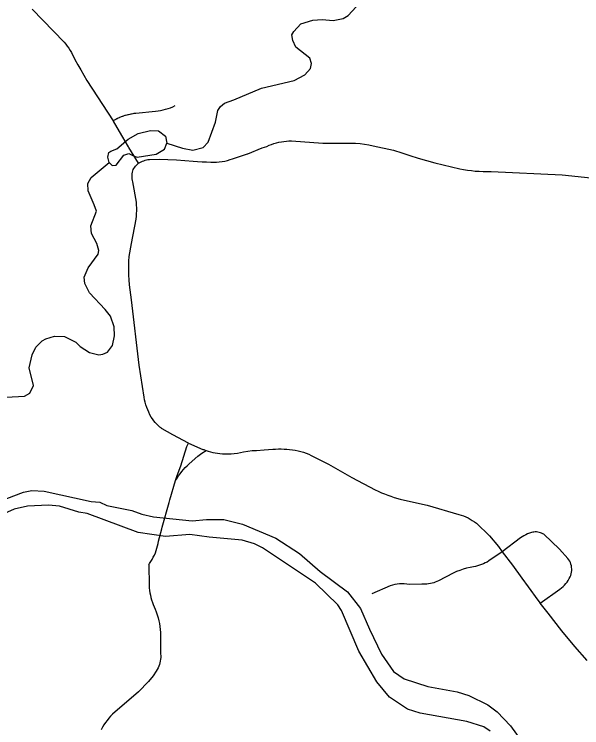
# Model space of a CAD drawing. Extents: x -19 to 366, y -4 to 359.
# Drawn here: x 151.913 to 152.458, y 194.702 to 195.386 of the extents above; entities that cross this region are included whole.
import ezdxf

# ---------------------------------------------------------------- set-up
doc = ezdxf.new("R2010")
doc.units = 0
for name, color, linetype in [('Level 33', 7, 'Continuous'), ('Level 34', 7, 'Continuous'), ('Level 35', 7, 'Continuous'), ('Level 60', 7, 'Continuous'), ('Level 9', 7, 'Continuous')]:
    doc.layers.add(name, color=color, linetype=linetype)

msp = doc.modelspace()

# ---------------------------------------------------------------- linework, layer by layer
at = {"layer": 'Level 33'}
for points in [[(152.03241, 195.24333), (152.02317, 195.25849), (152.02272, 195.25923), (152.01421, 195.27384), (152.00847, 195.28368), (152.00812, 195.2842)], [(152.03241, 195.24333), (152.0336, 195.24406), (152.03481, 195.24471), (152.0361, 195.24529), (152.03738, 195.24579), (152.0387, 195.24621), (152.04006, 195.24655), (152.04143, 195.24681), (152.0428, 195.24698), (152.05231, 195.24715), (152.06893, 195.24662), (152.08479, 195.24531), (152.08906, 195.24498), (152.09336, 195.24474), (152.09762, 195.24459), (152.10191, 195.24454), (152.10457, 195.24444), (152.10722, 195.24449), (152.10987, 195.24468), (152.11249, 195.24501), (152.1151, 195.24549), (152.11766, 195.2461), (152.1202, 195.24685), (152.12271, 195.24774), (152.13692, 195.25229), (152.13723, 195.25238), (152.15103, 195.25803), (152.15551, 195.25957), (152.15773, 195.26054), (152.16003, 195.26142), (152.16235, 195.2622), (152.16467, 195.26289), (152.16705, 195.26348), (152.16945, 195.26397), (152.17185, 195.26436), (152.17426, 195.26465), (152.17669, 195.26485), (152.17913, 195.26494), (152.20913, 195.26269), (152.2407, 195.26265), (152.24498, 195.26218), (152.24926, 195.26158), (152.2535, 195.26087), (152.25771, 195.26005), (152.27721, 195.25594), (152.28504, 195.2533), (152.29288, 195.25078), (152.30077, 195.24836), (152.3087, 195.24606), (152.31663, 195.24387), (152.3246, 195.24179), (152.33259, 195.23982), (152.34061, 195.23796), (152.34432, 195.23729), (152.34806, 195.23672), (152.35181, 195.23625), (152.35559, 195.23587), (152.35936, 195.2356), (152.36316, 195.23543), (152.36695, 195.23535), (152.37074, 195.23538), (152.43909, 195.23234), (152.47855, 195.22814)], [(152.05295, 194.99028), (152.05134, 194.99168), (152.04983, 194.99317), (152.04838, 194.99474), (152.04703, 194.99638), (152.0458, 194.9981), (152.04463, 194.99989), (152.04338, 195.00212), (152.04222, 195.00441), (152.04118, 195.00675), (152.04026, 195.00914), (152.03945, 195.01157), (152.03876, 195.01404), (152.03821, 195.01654), (152.03776, 195.01906), (152.03295, 195.04979), (152.02565, 195.11237), (152.02373, 195.12687), (152.02338, 195.13138), (152.02313, 195.1359), (152.02304, 195.14043), (152.02304, 195.14495), (152.02322, 195.14947), (152.02348, 195.15398), (152.0257, 195.16633), (152.02997, 195.18975), (152.03029, 195.19244), (152.03052, 195.19515), (152.03062, 195.19786), (152.03066, 195.20057), (152.03058, 195.20328), (152.03038, 195.20599), (152.02682, 195.22538), (152.02658, 195.22693), (152.02642, 195.22849), (152.02632, 195.23006), (152.0263, 195.23163), (152.02635, 195.2332), (152.02646, 195.23477), (152.02685, 195.23604), (152.02736, 195.23727), (152.02799, 195.23845), (152.02869, 195.23957), (152.02949, 195.24062), (152.03038, 195.24161), (152.03137, 195.24251), (152.03241, 195.24333)], [(152.08029, 194.97494), (152.06542, 194.98277), (152.05513, 194.9886), (152.05457, 194.989), (152.05401, 194.98941), (152.05348, 194.98984), (152.05295, 194.99028)], [(152.08029, 194.97494), (152.09425, 194.96888), (152.09497, 194.96858), (152.09569, 194.9683), (152.09643, 194.96804), (152.09717, 194.96779)], [(152.09717, 194.96779), (152.09935, 194.96709), (152.10155, 194.96647), (152.10379, 194.96593), (152.10603, 194.96548), (152.10829, 194.96511), (152.11055, 194.96484), (152.11283, 194.96464), (152.11511, 194.96454), (152.11816, 194.96455), (152.12119, 194.96469), (152.12421, 194.96496), (152.12721, 194.96536), (152.1302, 194.9659), (152.13316, 194.96656), (152.14151, 194.96768), (152.14544, 194.9679), (152.15289, 194.96832), (152.1612, 194.96899), (152.1639, 194.96916), (152.1666, 194.96924), (152.16932, 194.96923), (152.17202, 194.96914), (152.1747, 194.96895), (152.17739, 194.96868), (152.1801, 194.96841), (152.18278, 194.96803), (152.18543, 194.96751), (152.18808, 194.96687), (152.19068, 194.96611), (152.19324, 194.96523), (152.19576, 194.96423), (152.19821, 194.96312), (152.21468, 194.9547), (152.23723, 194.94195), (152.25955, 194.92999), (152.26248, 194.92862), (152.26545, 194.92732), (152.26845, 194.92609), (152.27149, 194.92493), (152.27456, 194.92385), (152.27764, 194.92284), (152.28345, 194.92115), (152.29051, 194.91954), (152.30944, 194.91518), (152.33973, 194.90649), (152.342, 194.90579), (152.34423, 194.90497), (152.34644, 194.90406), (152.34858, 194.90303), (152.35067, 194.90191), (152.35272, 194.90069), (152.35468, 194.89938), (152.35659, 194.89797), (152.36905, 194.88587), (152.37772, 194.87566), (152.38121, 194.87065)], [(152.41788, 194.82131), (152.43685, 194.83485), (152.43835, 194.83603), (152.43978, 194.8373), (152.44114, 194.83865), (152.4424, 194.84009), (152.44359, 194.84161), (152.44465, 194.84319), (152.44565, 194.84484), (152.44649, 194.84655), (152.44711, 194.84799), (152.44757, 194.84948), (152.4479, 194.851), (152.44807, 194.85255), (152.44812, 194.85411), (152.44802, 194.85566), (152.44776, 194.8572), (152.44739, 194.85871), (152.44684, 194.86018), (152.44619, 194.86159), (152.44541, 194.86294), (152.4445, 194.8642), (152.43639, 194.87317), (152.42133, 194.88736), (152.42027, 194.88798), (152.41914, 194.88851), (152.41799, 194.88894), (152.41679, 194.88927), (152.41558, 194.8895), (152.41434, 194.88963), (152.41311, 194.88966), (152.41188, 194.88959), (152.41066, 194.88941), (152.40946, 194.88913), (152.40761, 194.88847), (152.40578, 194.88772), (152.40401, 194.88688), (152.40226, 194.88595), (152.40056, 194.88494), (152.39893, 194.88384), (152.38121, 194.87065)], [(152.38121, 194.87065), (152.36866, 194.86178), (152.36694, 194.86078), (152.36519, 194.85987), (152.36337, 194.85904), (152.36154, 194.8583), (152.35964, 194.85765), (152.35774, 194.85709), (152.35581, 194.85663), (152.35386, 194.85625), (152.35049, 194.85558), (152.34715, 194.85477), (152.34387, 194.85383), (152.34061, 194.85276), (152.3374, 194.85155), (152.33422, 194.8502), (152.32023, 194.84288), (152.31876, 194.84214), (152.31721, 194.84149), (152.31564, 194.84092), (152.31405, 194.84045), (152.31245, 194.84007), (152.3108, 194.83978), (152.30915, 194.83959), (152.30749, 194.8395), (152.30581, 194.8395), (152.30415, 194.8396), (152.29203, 194.83923), (152.28975, 194.83957), (152.28745, 194.83978), (152.28515, 194.83984), (152.28283, 194.83975), (152.28054, 194.83953), (152.27825, 194.83916), (152.27602, 194.83865), (152.27381, 194.838), (152.25623, 194.83042)], [(152.38121, 194.87065), (152.39112, 194.85779), (152.40009, 194.84539), (152.40633, 194.837), (152.41564, 194.82424), (152.41788, 194.82131)], [(152.43874, 194.79471), (152.42537, 194.8116), (152.41788, 194.82131)], [(152.46285, 194.76634), (152.45115, 194.77979), (152.43874, 194.79471)]]:
    msp.add_lwpolyline(points, dxfattribs=at)
at = {"layer": 'Level 34'}
for points in [[(151.93017, 195.39112), (151.96096, 195.35947), (151.96251, 195.35758), (151.96399, 195.35564), (151.9654, 195.35365), (151.96672, 195.3516), (151.96796, 195.3495), (151.96914, 195.34735), (151.97022, 195.34517), (151.97122, 195.34294), (151.97407, 195.33787), (151.97694, 195.33283), (151.97986, 195.32781), (151.98281, 195.32281), (152.00812, 195.2842)], [(152.00812, 195.2842), (152.00842, 195.28439), (152.00905, 195.28476), (152.00935, 195.28494), (152.01031, 195.28547), (152.01064, 195.28565), (152.01159, 195.28615), (152.01192, 195.28632), (152.0129, 195.28679), (152.01323, 195.28694), (152.01423, 195.2874), (152.01456, 195.28754), (152.01556, 195.28796), (152.01592, 195.28809), (152.01692, 195.28848), (152.01727, 195.28861), (152.0183, 195.28897), (152.01863, 195.28909), (152.01969, 195.28942), (152.02004, 195.28952), (152.02107, 195.28982), (152.02143, 195.28992), (152.02248, 195.29019), (152.02284, 195.29027), (152.0239, 195.29051), (152.02425, 195.29059), (152.02533, 195.2908), (152.02568, 195.29086), (152.02677, 195.29105), (152.02712, 195.2911), (152.02821, 195.29125), (152.02856, 195.29129), (152.02965, 195.29141), (152.04861, 195.29327), (152.05109, 195.29357), (152.05351, 195.29397), (152.05596, 195.29449), (152.05836, 195.29511), (152.06073, 195.29583), (152.06307, 195.29666), (152.06537, 195.29759), (152.06763, 195.29861)], [(152.068, 194.93905), (152.06863, 194.941), (152.06957, 194.94383), (152.07293, 194.95319), (152.07883, 194.97153), (152.08029, 194.97494)], [(152.068, 194.93905), (152.06931, 194.94128), (152.07071, 194.94345), (152.07221, 194.94555), (152.07379, 194.94757), (152.07546, 194.94952), (152.07718, 194.95138), (152.079, 194.95315), (152.08089, 194.95483), (152.08919, 194.96232), (152.09299, 194.96512), (152.09717, 194.96779)], [(152.04212, 194.85821), (152.04289, 194.85934), (152.04421, 194.86127), (152.04543, 194.86326), (152.04655, 194.86531), (152.0476, 194.86741), (152.04853, 194.86955), (152.04937, 194.87174), (152.05008, 194.87396), (152.05072, 194.87621), (152.05122, 194.87849), (152.05165, 194.8808), (152.05471, 194.89249), (152.05514, 194.89414), (152.06175, 194.91788), (152.06247, 194.92045), (152.06794, 194.93885), (152.068, 194.93905)], [(152.04212, 194.85821), (152.04251, 194.83824), (152.04267, 194.83589), (152.04293, 194.83355), (152.04331, 194.83122), (152.04376, 194.82891), (152.04432, 194.82662), (152.04496, 194.82436), (152.04571, 194.82212), (152.04654, 194.81992), (152.04748, 194.81776), (152.04849, 194.81563), (152.04945, 194.81289), (152.05033, 194.81012), (152.05111, 194.80732), (152.05181, 194.8045), (152.05239, 194.80166), (152.0529, 194.7988), (152.05329, 194.79592), (152.05359, 194.79303), (152.05359, 194.77266), (152.05369, 194.77094), (152.05367, 194.76921), (152.05353, 194.76748), (152.05327, 194.76577), (152.0529, 194.76408), (152.05243, 194.76242), (152.05184, 194.76079), (152.05115, 194.75921), (152.05037, 194.75767), (152.04946, 194.7562), (152.04638, 194.75151), (152.04195, 194.74604), (152.03248, 194.73635), (152.00743, 194.71493), (152.00559, 194.713), (152.00385, 194.71099), (152.00218, 194.7089), (152.00062, 194.70675), (151.99914, 194.70454), (151.99774, 194.70226), (151.99646, 194.69993)]]:
    msp.add_lwpolyline(points, dxfattribs=at)
at = {"layer": 'Level 35'}
for points in [[(152.00585, 195.25496), (152.01168, 195.25715), (152.0225, 195.26646), (152.03188, 195.27194), (152.04377, 195.27462), (152.05154, 195.27457), (152.05826, 195.26938), (152.05952, 195.26275), (152.07457, 195.2579), (152.08446, 195.25599), (152.09426, 195.25844), (152.09929, 195.26347), (152.10614, 195.28276), (152.10841, 195.29381), (152.11118, 195.29785), (152.11491, 195.30114), (152.12375, 195.30434), (152.15046, 195.31525), (152.18159, 195.32264), (152.1921, 195.32815), (152.19748, 195.33432), (152.19834, 195.33908), (152.19674, 195.34417), (152.18328, 195.35475), (152.18033, 195.36116), (152.17947, 195.36646), (152.18131, 195.3699), (152.188, 195.37724), (152.19968, 195.38048), (152.20876, 195.38122), (152.2192, 195.38045), (152.22883, 195.38214), (152.2337, 195.38508), (152.24504, 195.39762)], [(152.00434, 195.24411), (152.00704, 195.24132), (152.01102, 195.24158), (152.01842, 195.25101), (152.02294, 195.2528), (152.02753, 195.25041), (152.03115, 195.24915), (152.04929, 195.25194), (152.05716, 195.25683), (152.05952, 195.26275)], [(151.90532, 195.01892), (151.92292, 195.01999), (151.92818, 195.02274), (151.93165, 195.03002), (151.92755, 195.04703), (151.93017, 195.05961), (151.93382, 195.06707), (151.93997, 195.07288), (151.94335, 195.07484), (151.95182, 195.07746), (151.9613, 195.07725), (151.9722, 195.07175), (151.97644, 195.06765), (151.98526, 195.06192), (151.99421, 195.05942), (151.99799, 195.06006), (152.00268, 195.06223), (152.0075, 195.06858), (152.00922, 195.07791), (152.00907, 195.08645), (152.00548, 195.09664), (152.00025, 195.103), (151.98537, 195.11906), (151.98085, 195.1279), (151.98017, 195.13396), (151.98399, 195.14295), (151.99361, 195.15603), (151.9943, 195.15965), (151.99228, 195.16645), (151.98737, 195.17604), (151.98668, 195.18324), (151.99192, 195.19739), (151.98972, 195.20361), (151.98399, 195.21699), (151.98367, 195.224), (151.98679, 195.22975), (151.99463, 195.23597), (152.00434, 195.24411), (152.00292, 195.24921), (152.00398, 195.25379), (152.00585, 195.25496)], [(151.89238, 194.91675), (151.92193, 194.92791), (151.92986, 194.92938), (151.94181, 194.92864), (151.98689, 194.91882), (151.99523, 194.91821), (152.00211, 194.91511), (152.02589, 194.91021)], [(151.97502, 194.90849), (151.95646, 194.91448), (151.94583, 194.91543), (151.92577, 194.9145), (151.91313, 194.91143), (151.88437, 194.89857), (151.83259, 194.87012), (151.8262, 194.86735), (151.81492, 194.86532)], [(152.02589, 194.91021), (152.03565, 194.90686)]]:
    msp.add_lwpolyline(points, dxfattribs=at)
at = {"layer": 'Level 60'}
for points in [[(156.50946, 189.3937), (156.44759, 191.65634), (156.2114, 200.27623), (155.97446, 208.89626), (155.73678, 217.51643), (155.49836, 226.13674), (155.2592, 234.75719), (155.01929, 243.37778), (154.77865, 251.9985), (154.53727, 260.61937), (154.29515, 269.24038), (154.0523, 277.86152), (153.80871, 286.48281), (153.56438, 295.10424), (153.31933, 303.72581), (153.07354, 312.34752), (152.82702, 320.96938), (152.57978, 329.59137), (152.3318, 338.21351), (152.0831, 346.83579)], [(154.11585, 1.87092), (153.9063, 10.48743), (153.69602, 19.10409), (153.48501, 27.72087), (153.27327, 36.3378), (153.0608, 44.95486), (152.84759, 53.57206), (152.63366, 62.1894), (152.419, 70.80688), (152.20362, 79.42449), (151.98751, 88.04225), (151.77068, 96.66014), (151.55312, 105.27817), (151.33484, 113.89634), (151.11584, 122.51465), (150.89612, 131.13311), (150.67568, 139.7517), (150.45452, 148.37043), (150.23264, 156.98931), (150.01005, 165.60832), (149.78674, 174.22748), (149.56272, 182.84677), (149.33799, 191.46621), (149.11254, 200.0858), (148.88638, 208.70552), (148.65952, 217.32539), (148.43194, 225.9454), (148.20366, 234.56555), (147.97466, 243.18584), (147.74497, 251.80628), (147.51457, 260.42687), (147.28346, 269.04759), (147.05165, 277.66846), (146.81914, 286.28948), (146.58593, 294.91064), (146.35202, 303.53194), (146.11742, 312.15339), (145.88211, 320.77499), (145.64611, 329.39673), (145.40941, 338.01861), (145.17202, 346.64065)], [(0, 189.51617), (7.11214, 189.52059), (14.22427, 189.53386), (21.33637, 189.55597), (28.44845, 189.58693), (35.56048, 189.62672), (42.67245, 189.67537), (49.78436, 189.73285), (56.89619, 189.79918), (64.00793, 189.87436), (71.11958, 189.95838), (78.23111, 190.05124), (85.34253, 190.15294), (92.45381, 190.26349), (99.56495, 190.38288), (106.67593, 190.51112), (113.78675, 190.6482), (120.89739, 190.79412), (128.00785, 190.94888), (135.11811, 191.11248), (142.22816, 191.28493), (149.33799, 191.46621), (156.44759, 191.65634), (163.55694, 191.85531), (170.66605, 192.06312), (177.77489, 192.27977), (184.88345, 192.50526), (191.99173, 192.73959), (199.09971, 192.98276), (206.20739, 193.23477), (213.31474, 193.49561), (220.42177, 193.7653), (227.52845, 194.04382), (234.63479, 194.33118), (241.74076, 194.62738), (248.84635, 194.93241), (255.95157, 195.24628), (263.05638, 195.56898), (270.16079, 195.90052), (277.26478, 196.24089), (284.36834, 196.5901), (291.47147, 196.94814), (298.57414, 197.31501), (305.67635, 197.69072), (312.77809, 198.07525), (319.87934, 198.46862), (326.9801, 198.87082), (334.08035, 199.28185), (341.18009, 199.7017)]]:
    msp.add_spline(points, degree=3, dxfattribs=at)
at = {"layer": 'Level 9'}
for points in [[(152.14365, 194.87827), (152.13188, 194.8816), (152.10004, 194.88477), (152.08164, 194.88728), (152.05817, 194.88539), (152.03201, 194.88899), (151.98299, 194.90722), (151.97502, 194.90849)], [(152.03565, 194.90686), (152.04665, 194.90429), (152.08381, 194.90021), (152.09763, 194.90146), (152.1141, 194.90158), (152.13214, 194.89698), (152.16407, 194.88355), (152.18673, 194.86892), (152.20675, 194.8518), (152.23305, 194.83225), (152.24531, 194.81621), (152.254, 194.79634), (152.26556, 194.77232), (152.27706, 194.7557), (152.28715, 194.74875), (152.30994, 194.74134), (152.33802, 194.73624), (152.34941, 194.73272), (152.36748, 194.72393), (152.37644, 194.71717), (152.38943, 194.70379), (152.39939, 194.69)], [(152.36996, 194.69851), (152.36368, 194.70264), (152.34753, 194.70783), (152.30258, 194.71584), (152.29061, 194.71973), (152.27309, 194.73118), (152.26123, 194.74571), (152.24375, 194.77519), (152.22714, 194.81436), (152.22369, 194.81965), (152.20211, 194.84056), (152.15145, 194.87453), (152.14365, 194.87827)]]:
    msp.add_lwpolyline(points, dxfattribs=at)

doc.saveas('drawing.dxf')
